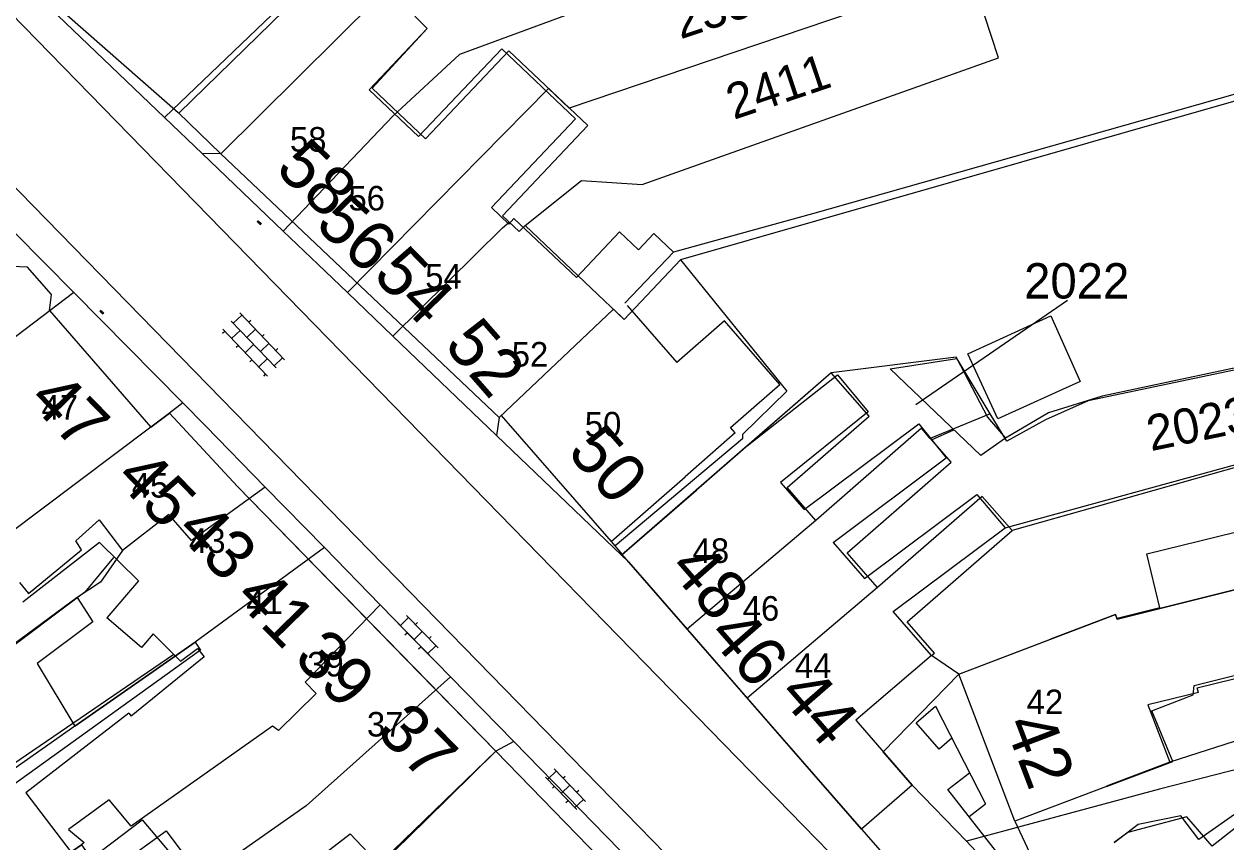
# Model space of a CAD drawing. Extents: x 148816 to 151297, y 399515 to 402500.
# Drawn here: x 150512.1 to 150573.3, y 400072.4 to 400114.1 of the extents above; entities that cross this region are included whole.
import ezdxf

# ---------------------------------------------------------------- set-up
doc = ezdxf.new("R2010")
doc.units = 0
for name, color, linetype in [('B01 Hoofdgebouw  [D] Norm', 7, 'Continuous'), ('B01 Hoofdgebouw  [T] Norm', 7, 'Continuous'), ('B01 hoofgebouw', 7, 'Continuous'), ('B02 Bijgebouw  [D] Norm', 7, 'Continuous'), ('G01 perceelsgrens', 7, 'Continuous'), ('G02 sectiegrens', 7, 'Continuous'), ('S02 Open verharding  Norm', 7, 'Continuous'), ('T04 Haag heg  [D] Gem', 7, 'Continuous'), ('V00 Kant verharding algemeen  [T] Norm', 7, 'Continuous'), ('Z01 perceelnummer', 7, 'Continuous'), ('Z02 huisnummer', 7, 'Continuous'), ('Z02 Huisnummer  [Tekst] Norm', 7, 'Continuous')]:
    doc.layers.add(name, color=color, linetype=linetype)

msp = doc.modelspace()

# ---------------------------------------------------------------- linework, layer by layer
at = {"layer": 'B01 Hoofdgebouw  [D] Norm'}
for p, q in [((150529.713, 400110.71), (150532.665, 400113.825)), ((150536.455, 400112.793), (150532.224, 400108.33)), ((150540.207, 400109.236), (150536.455, 400112.793)), ((150532.224, 400108.33), (150529.713, 400110.71)), ((150535.926, 400104.72), (150540.207, 400109.236)), ((150536.812, 400103.88), (150535.926, 400104.72)), ((150537.077, 400104.16), (150536.812, 400103.88)), ((150540.255, 400101.152), (150537.077, 400104.16)), ((150542.456, 400103.477), (150540.255, 400101.152)), ((150543.412, 400102.572), (150542.456, 400103.477)), ((150544.195, 400103.399), (150543.412, 400102.572)), ((150545.19, 400102.457), (150544.195, 400103.399)), ((150542.724, 400099.852), (150545.19, 400102.457)), ((150542.83, 400099.73), (150545.369, 400096.828)), ((150547.792, 400098.948), (150545.369, 400096.828)), ((150550.614, 400095.723), (150547.792, 400098.948)), ((150548.943, 400092.595), (150553.551, 400096.201)), ((150553.551, 400096.201), (150555.109, 400094.329)), ((150548.099, 400093.522), (150550.614, 400095.723)), ((150555.109, 400094.329), (150550.649, 400090.735)), ((150551.854, 400089.351), (150557.676, 400093.705)), ((150557.676, 400093.705), (150559.08, 400091.985)), ((150548.337, 400093.25), (150545.79, 400091.02)), ((150548.337, 400093.25), (150548.099, 400093.522)), ((150548.943, 400092.595), (150546.358, 400090.343)), ((150553.315, 400087.674), (150559.08, 400091.985)), ((150550.649, 400090.735), (150551.854, 400089.351)), ((150554.918, 400085.835), (150560.638, 400090.113)), ((150560.638, 400090.113), (150562.079, 400088.424)), ((150569.285, 400087.103), (150575.855, 400088.704)), ((150556.378, 400084.16), (150562.079, 400088.424)), ((150515.976, 400087.677), (150512.086, 400084.631)), ((150515.983, 400087.668), (150517.972, 400085.722)), ((150553.315, 400087.674), (150554.918, 400085.835)), ((150569.957, 400084.344), (150569.285, 400087.103)), ((150517.972, 400085.722), (150516.356, 400083.837)), ((150518.116, 400082.328), (150516.356, 400083.837)), ((150558.33, 400081.92), (150556.378, 400084.16)), ((150567.699, 400084.01), (150564.39, 400082.749)), ((150567.774, 400083.812), (150567.699, 400084.01)), ((150569.957, 400084.344), (150567.774, 400083.812)), ((150518.721, 400083.034), (150518.116, 400082.328)), ((150518.721, 400083.034), (150520.103, 400081.637)), ((150571.855, 400080.286), (150581.215, 400082.559)), ((150520.103, 400081.637), (150520.968, 400082.283)), ((150520.968, 400082.283), (150521.316, 400081.852)), ((150521.316, 400081.852), (150517.597, 400078.842)), ((150571.914, 400080.042), (150571.855, 400080.286)), ((150571.914, 400080.042), (150569.338, 400079.416)), ((150517.479, 400078.988), (150512.232, 400074.936)), ((150517.479, 400078.988), (150517.597, 400078.842)), ((150569.338, 400079.416), (150570.452, 400076.493)), ((150570.452, 400076.493), (150567.237, 400075.268)), ((150512.232, 400074.936), (150515.067, 400071.216)), ((150574.422, 400074.306), (150571.941, 400072.566)), ((150515.067, 400071.216), (150518.154, 400073.564)), ((150518.154, 400073.564), (150520.299, 400071.035)), ((150571.017, 400073.772), (150568.843, 400073.325)), ((150571.941, 400072.566), (150571.017, 400073.772)), ((150568.843, 400073.325), (150567.632, 400072.397))]:
    msp.add_line(p, q, dxfattribs=at)
at = {"layer": 'B01 Hoofdgebouw  [T] Norm'}
for p, q in [((150530.06, 400115.3), (150522.15, 400107.46)), ((150532.665, 400113.825), (150531.44, 400115.075)), ((150522.15, 400107.46), (150536.32, 400094.03)), ((150513.439, 400099.482), (150518.59, 400093.55)), ((150518.59, 400093.55), (150519.54, 400094.25)), ((150519.54, 400094.25), (150523.01, 400090.53)), ((150536.32, 400094.03), (150536.43, 400094.13)), ((150536.43, 400094.13), (150542.03, 400087.73)), ((150523.01, 400090.53), (150532.26, 400081.04)), ((150542.03, 400087.73), (150545.79, 400091.02)), ((150542.59, 400087.06), (150546.36, 400090.34)), ((150554.77, 400073.08), (150542.59, 400087.06)), ((150559.72, 400080.97), (150564.39, 400082.75)), ((150558.33, 400081.92), (150554.47, 400078.64)), ((150532.26, 400081.04), (150536.16, 400077.05)), ((150562.57, 400073.49), (150559.72, 400080.97)), ((150554.47, 400078.64), (150557.34, 400075.32)), ((150557.34, 400075.32), (150554.77, 400073.08)), ((150567.24, 400075.26), (150562.57, 400073.49))]:
    msp.add_line(p, q, dxfattribs=at)
for points in [[(150513.439, 400099.482), (150513.532, 400100.29), (150512.312, 400101.694), (150511.499, 400101.716)], [(150536.16, 400077.05), (150530.429, 400071.532), (150524.115, 400066.899)]]:
    msp.add_lwpolyline(points, dxfattribs=at)
at = {"layer": 'B01 hoofgebouw'}
for points in [[(150532.663, 400113.823), (150531.441, 400115.074), (150530.847, 400114.494), (150530.06, 400115.3), (150522.15, 400107.46), (150536.32, 400094.03), (150536.43, 400094.13), (150542.03, 400087.73), (150545.79, 400091.02)], [(150532.663, 400113.823), (150529.862, 400110.789), (150532.576, 400108.217), (150536.819, 400112.694), (150540.832, 400108.891), (150536.487, 400104.306), (150537.343, 400103.495), (150537.641, 400103.809), (150542.684, 400099.03), (150545.552, 400102.056), (150550.962, 400095.38), (150548.711, 400093.168), (150548.705, 400092.953), (150542.228, 400087.504), (150542.03, 400087.73)], [(150513.439, 400099.482), (150513.532, 400100.29), (150512.312, 400101.694), (150511.499, 400101.716)], [(150513.439, 400099.482), (150518.59, 400093.55), (150519.54, 400094.25), (150523.01, 400090.53), (150536.16, 400077.05), (150532.59, 400073.55)], [(150558.33, 400081.92), (150558.476, 400082.044), (150557.091, 400083.634), (150562.429, 400088.284), (150560.914, 400090.023), (150555.582, 400085.378), (150554.039, 400087.15), (150559.325, 400091.756), (150557.818, 400093.486), (150552.44, 400088.801), (150550.981, 400090.475), (150555.148, 400094.105), (150553.225, 400096.313), (150546.36, 400090.34)], [(150558.33, 400081.92), (150554.47, 400078.64), (150557.34, 400075.32), (150554.77, 400073.08), (150542.59, 400087.06), (150546.36, 400090.34)], [(150511.909, 400085.634), (150512.362, 400085.075), (150515.065, 400087.296), (150514.771, 400087.754), (150515.962, 400088.824), (150517.151, 400087.264), (150516.032, 400085.66), (150514.842, 400084.874), (150515.638, 400083.64), (150512.803, 400081.518), (150514.718, 400078.333), (150520.858, 400082.599), (150521.114, 400082.189), (150510.137, 400074.302)], [(150567.24, 400075.26), (150570.604, 400076.535), (150569.547, 400079.112), (150571.653, 400079.928), (150571.695, 400080.391), (150581.105, 400082.76), (150579.992, 400086.826), (150567.772, 400083.765), (150567.695, 400084.01), (150564.39, 400082.75)], [(150567.24, 400075.26), (150562.57, 400073.49), (150559.72, 400080.97), (150564.39, 400082.75)], [(150579.56, 400056.85), (150582.262, 400058.919), (150579.716, 400062.288), (150584.276, 400063.665), (150583.865, 400064.898), (150591.636, 400067.497), (150590.989, 400069.603), (150582.026, 400066.715), (150581.681, 400067.654), (150576.86, 400066.118), (150574.399, 400069.453), (150579.162, 400073.227), (150577.241, 400075.845), (150572.612, 400072.227), (150571.321, 400073.713), (150568.312, 400072.923), (150567.63, 400072.4)], [(150511.552, 400069.861), (150515.071, 400072.282), (150516.184, 400070.687), (150519.38, 400072.999), (150521.189, 400070.579), (150522.168, 400071.245), (150523.8, 400069.042), (150528.742, 400072.85), (150530.243, 400071.249), (150532.59, 400073.55)]]:
    msp.add_lwpolyline(points, dxfattribs=at)
at = {"layer": 'B02 Bijgebouw  [D] Norm'}
for p, q in [((150560.174, 400097.269), (150564.406, 400099.216)), ((150564.406, 400099.216), (150565.894, 400095.871)), ((150561.712, 400093.976), (150560.174, 400097.269)), ((150556.216, 400096.516), (150559.616, 400097.038)), ((150559.616, 400097.038), (150561.179, 400094.05)), ((150560.832, 400092.094), (150556.216, 400096.516)), ((150565.894, 400095.871), (150561.712, 400093.976)), ((150561.179, 400094.05), (150562.098, 400092.987)), ((150562.098, 400092.987), (150560.832, 400092.094))]:
    msp.add_line(p, q, dxfattribs=at)
at = {"layer": 'G01 perceelsgrens'}
for points in [[(150523.87, 400125.17), (150523.6, 400124.99), (150525.25, 400122), (150527.889, 400117.542), (150519.285, 400109.309)], [(150560.309, 400116.69), (150558.835, 400121.196), (150541.498, 400115.148), (150534.298, 400112.503), (150530.93, 400109.391), (150525.337, 400103.525)], [(150535.31, 400117.81), (150534.074, 400118.088), (150533.118, 400118.951), (150530.06, 400115.3), (150522.15, 400107.46), (150521.207, 400107.472)], [(150600.876, 400117.878), (150597.775, 400117.006), (150569.771, 400108.999), (150545.552, 400102.056), (150542.684, 400099.03), (150542.145, 400099.541), (150536.32, 400094.03), (150536.186, 400093.125)], [(150560.309, 400116.69), (150539.889, 400109.785), (150538.84, 400110.779), (150528.608, 400100.393)], [(150530.913, 400098.182), (150536.499, 400103.682), (150536.833, 400103.979), (150537.343, 400103.495), (150537.641, 400103.809), (150540.509, 400106.092), (150543.606, 400105.887), (150561.734, 400112.332), (150560.309, 400116.69)], [(150511.663, 400103.443), (150514.671, 400100.397)], [(150514.671, 400100.397), (150490.027, 400081.669), (150467.915, 400065.027)], [(150514.671, 400100.397), (150520.217, 400094.78)], [(150661.219, 400098.975), (150655.342, 400097.244), (150655.238, 400097.76), (150632.496, 400091.708), (150602.103, 400083.89), (150602.13, 400083.41), (150586.759, 400079.426), (150569.93, 400075.12), (150560.112, 400072.472)], [(150581.512, 400098.208), (150582.615, 400093.989), (150562.429, 400088.284), (150560.914, 400090.023), (150555.582, 400085.378), (150548.954, 400079.753)], [(150581.512, 400098.208), (150575.428, 400096.803), (150566.302, 400094.879), (150564.126, 400093.909), (150562.162, 400092.825), (150561.321, 400094.223)], [(150561.321, 400094.223), (150559.589, 400097.1), (150553.225, 400096.313), (150542.548, 400087.024)], [(150520.217, 400094.78), (150519.54, 400094.25), (150518.59, 400093.55), (150507.625, 400085.298), (150505.872, 400083.874), (150471.06, 400057.79)], [(150520.217, 400094.78), (150521.375, 400093.607), (150524.419, 400090.491)], [(150561.321, 400094.223), (150558.266, 400092.972), (150557.818, 400093.486), (150552.44, 400088.801), (150545.894, 400083.266)], [(150560.112, 400072.472), (150557.34, 400075.32), (150555.869, 400077.022), (150559.72, 400080.97), (150567.695, 400084.01), (150567.772, 400083.765), (150579.992, 400086.826), (150579.698, 400087.336), (150601.567, 400093.157)], [(150524.419, 400090.491), (150520.671, 400087.78), (150519.516, 400089.108), (150517.151, 400087.264), (150516.032, 400085.66), (150514.842, 400084.874), (150487.869, 400064.974), (150472.748, 400053.877)], [(150524.419, 400090.491), (150527.426, 400087.413)], [(150527.426, 400087.413), (150520.858, 400082.599), (150514.718, 400078.333), (150503.929, 400070.753), (150485.596, 400056.893), (150474.671, 400049.422)], [(150527.426, 400087.413), (150530.274, 400084.498)], [(150530.274, 400084.498), (150526.445, 400080.568), (150527.011, 400079.997), (150525.096, 400078.106), (150524.791, 400078.323), (150517.586, 400073.243), (150516.475, 400074.581), (150514.4, 400073.076), (150515.198, 400072.411), (150515.071, 400072.282), (150511.552, 400069.861), (150501.454, 400062.509), (150476.788, 400044.514)], [(150530.274, 400084.498), (150533.85, 400080.838)], [(150533.85, 400080.838), (150526.503, 400074.277), (150522.168, 400071.245), (150521.189, 400070.579), (150512.989, 400064.536), (150499.865, 400055.138), (150478.74, 400039.99)], [(150533.85, 400080.838), (150537.063, 400077.548)], [(150537.063, 400077.548), (150536.16, 400077.05), (150530.243, 400071.249), (150512.178, 400057.952), (150480.552, 400035.792), (150478.74, 400039.99)], [(150537.063, 400077.548), (150542.466, 400072.018)], [(150560.112, 400072.472), (150561.335, 400071.174), (150558.916, 400069.356)]]:
    msp.add_lwpolyline(points, dxfattribs=at)
at = {"layer": 'G02 sectiegrens'}
for points in [[(150509.917, 400118.77), (150509.572, 400118.593), (150519.285, 400109.309)], [(150519.285, 400109.309), (150521.207, 400107.472)], [(150521.207, 400107.472), (150525.337, 400103.525)], [(150525.337, 400103.525), (150527.115, 400101.825), (150528.608, 400100.393)], [(150528.608, 400100.393), (150530.913, 400098.182)], [(150530.913, 400098.182), (150536.186, 400093.125)], [(150536.186, 400093.125), (150542.548, 400087.024)], [(150542.548, 400087.024), (150542.901, 400086.697), (150545.894, 400083.266)], [(150545.894, 400083.266), (150548.954, 400079.753)], [(150548.954, 400079.753), (150558.374, 400068.942)]]:
    msp.add_lwpolyline(points, dxfattribs=at)
at = {"layer": 'S02 Open verharding  Norm'}
for p, q in [((150524.013, 400104.005), (150524.18, 400103.847)), ((150524.024, 400103.995), (150524.065, 400104.038)), ((150524.06, 400103.96), (150524.05, 400103.95)), ((150524.055, 400104.049), (150524.221, 400103.89)), ((150524.138, 400103.97), (150524.097, 400103.926)), ((150524.112, 400104.015), (150524.102, 400104.004)), ((150524.185, 400103.946), (150524.174, 400103.935)), ((150524.133, 400103.892), (150524.123, 400103.881)), ((150524.169, 400103.857), (150524.211, 400103.901)), ((150515.992, 400099.454), (150516.158, 400099.296)), ((150516.002, 400099.444), (150516.044, 400099.488)), ((150516.039, 400099.41), (150516.028, 400099.399)), ((150516.033, 400099.498), (150516.2, 400099.34)), ((150516.116, 400099.419), (150516.075, 400099.375)), ((150516.09, 400099.464), (150516.08, 400099.453)), ((150516.111, 400099.341), (150516.101, 400099.33)), ((150516.148, 400099.306), (150516.189, 400099.35)), ((150516.163, 400099.395), (150516.153, 400099.384)), ((150523.222, 400099.246), (150522.789, 400098.831)), ((150523.118, 400099.354), (150525.402, 400096.972)), ((150522.252, 400098.524), (150524.536, 400096.142)), ((150522.685, 400098.939), (150524.969, 400096.557)), ((150523.135, 400098.47), (150522.702, 400098.055)), ((150523.914, 400098.524), (150523.481, 400098.109)), ((150523.568, 400098.885), (150523.676, 400098.989)), ((150522.356, 400098.416), (150522.248, 400098.312)), ((150524.26, 400098.163), (150524.368, 400098.267)), ((150523.048, 400097.694), (150522.94, 400097.59)), ((150523.827, 400097.748), (150523.394, 400097.333)), ((150524.606, 400097.802), (150524.173, 400097.387)), ((150524.952, 400097.441), (150525.06, 400097.545)), ((150523.74, 400096.972), (150523.632, 400096.868)), ((150524.086, 400096.611), (150524.519, 400097.026)), ((150525.298, 400097.08), (150524.865, 400096.665)), ((150524.432, 400096.25), (150524.324, 400096.146)), ((150531.712, 400083.858), (150531.283, 400083.438)), ((150533.216, 400082.321), (150531.607, 400083.965)), ((150532.787, 400081.901), (150531.178, 400083.545)), ((150531.983, 400082.723), (150532.411, 400083.143)), ((150532.062, 400083.5), (150532.169, 400083.605)), ((150531.526, 400082.976), (150531.633, 400083.081)), ((150532.761, 400082.785), (150532.868, 400082.89)), ((150532.225, 400082.261), (150532.332, 400082.366)), ((150533.111, 400082.428), (150532.682, 400082.008)), ((150539.225, 400076.046), (150538.793, 400075.63)), ((150540.715, 400074.496), (150539.121, 400076.154)), ((150540.283, 400074.08), (150538.689, 400075.738)), ((150539.031, 400075.165), (150539.139, 400075.269)), ((150539.486, 400074.909), (150539.918, 400075.325)), ((150539.572, 400075.685), (150539.68, 400075.789)), ((150540.611, 400074.604), (150540.179, 400074.188)), ((150540.265, 400074.965), (150540.373, 400075.069)), ((150539.724, 400074.445), (150539.832, 400074.549))]:
    msp.add_line(p, q, dxfattribs=at)
at = {"layer": 'T04 Haag heg  [D] Gem'}
for p, q in [((150527.885, 400117.212), (150520.025, 400109.52)), ((150597.208, 400117.146), (150552.27, 400104.394)), ((150552.27, 400104.394), (150545.19, 400102.457)), ((150581.474, 400098.195), (150567.014, 400095.115)), ((150567.014, 400095.115), (150564.276, 400094.266)), ((150564.276, 400094.266), (150562.098, 400092.987)), ((150562.079, 400088.424), (150582.839, 400094.114)), ((150558.329, 400092.905), (150559.459, 400093.41)), ((150516.694, 400086.913), (150515.232, 400085.149)), ((150515.232, 400085.149), (150500, 400073.786)), ((150519.762, 400081.982), (150511.247, 400076.149)), ((150580.39, 400079.687), (150570.452, 400076.493))]:
    msp.add_line(p, q, dxfattribs=at)
at = {"layer": 'V00 Kant verharding algemeen  [T] Norm'}
for p, q in [((150513.36, 400115.39), (150519.98, 400109.56)), ((150519.98, 400109.56), (150522.15, 400107.46)), ((150559.72, 400080.97), (150558.33, 400081.92)), ((150536.16, 400077.05), (150541.47, 400071.59)), ((150562.57, 400073.49), (150564.29, 400069.81))]:
    msp.add_line(p, q, dxfattribs=at)
for points in [[(150555.775, 400060.476), (150554.396, 400061.985), (150502.303, 400115.351), (150497.573, 400118.653)], [(150508.081, 400118.096), (150559.189, 400065.687)], [(150542.03, 400087.73), (150542.59, 400087.06)], [(150559.367, 400077.716), (150558.723, 400077.152), (150557.551, 400078.496), (150558.529, 400079.349)], [(150558.529, 400079.349), (150561.082, 400074.373)], [(150563.654, 400069.358), (150559.163, 400075.099), (150560.268, 400075.959)], [(150560.238, 400073.724), (150561.082, 400074.373)]]:
    msp.add_lwpolyline(points, dxfattribs=at)
at = {"layer": 'Z01 perceelnummer'}
msp.add_lwpolyline([(150565.246, 400099.989), (150557.525, 400094.675)], dxfattribs=at)

# ---------------------------------------------------------------- texts
for s, rotation, p in [('2350', 18.52575, (150545.55, 400113.273)), ('2411', 18.63522, (150548.265, 400109.177)), ('2023', 11.70695, (150569.494, 400092.318))]:
    msp.add_text(s, height=1.8, rotation=rotation, dxfattribs=at).set_placement(p)
msp.add_text('2022', height=1.8, dxfattribs=at).set_placement((150563.042, 400100.089))
at = {"layer": 'Z02 huisnummer'}
for s, rotation, p in [('58', 316.5394, (150524.864, 400106.61)), ('56', 317.79566, (150526.887, 400103.764)), ('54', 314.27067, (150529.831, 400101.222)), ('52', 311.1482, (150533.466, 400097.68)), ('47', 314.3517, (150512.288, 400094.851)), ('50', 311.1482, (150539.732, 400092.252)), ('45', 314.3517, (150516.709, 400090.886)), ('43', 314.3517, (150519.799, 400088.214)), ('48', 311.06736, (150544.893, 400086.318)), ('41', 314.3517, (150522.791, 400084.818)), ('46', 311.06736, (150546.888, 400082.935)), ('39', 314.3517, (150525.808, 400081.738)), ('44', 311.06736, (150550.471, 400079.915)), ('37', 314.3517, (150529.998, 400077.988)), ('42', 290.86466, (150562.022, 400078.436))]:
    msp.add_text(s, height=2.5, rotation=rotation, dxfattribs=at).set_placement(p)
at = {"layer": 'Z02 Huisnummer  [Tekst] Norm'}
for s, p in [('58', (150525.675, 400107.565)), ('56', (150528.652, 400104.571)), ('54', (150532.559, 400100.6)), ('52', (150536.962, 400096.628)), ('47', (150513.034, 400093.931)), ('50', (150540.68, 400093.07)), ('45', (150517.624, 400089.96)), ('43', (150520.539, 400087.148)), ('48', (150546.167, 400086.635)), ('41', (150523.453, 400084.033)), ('46', (150548.719, 400083.697)), ('39', (150526.553, 400080.856)), ('44', (150551.375, 400080.785)), ('42', (150563.17, 400078.94)), ('37', (150529.593, 400077.801))]:
    msp.add_text(s, height=1.25, dxfattribs=at).set_placement(p)

doc.saveas('drawing.dxf')
